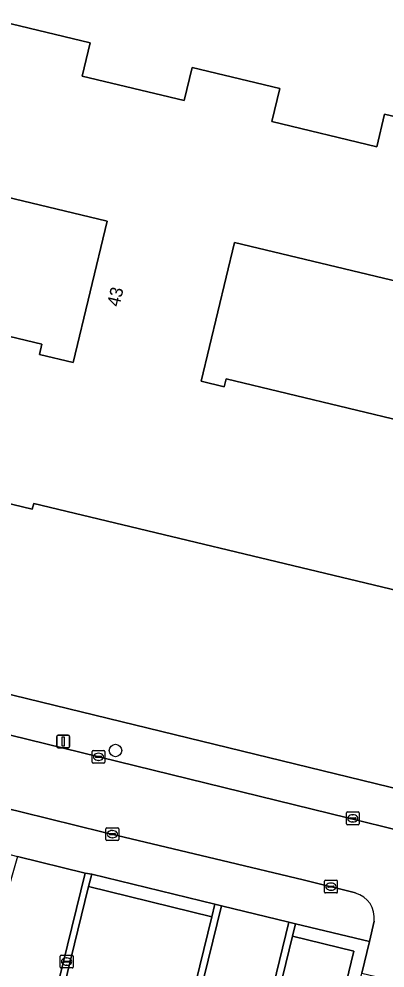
# Model space of a CAD drawing. Extents: x 162803 to 163818, y 381639 to 382475.
# Drawn here: x 163105.7 to 163134.2, y 382135.2 to 382209.4 of the extents above; entities that cross this region are included whole.
import ezdxf

# ---------------------------------------------------------------- set-up
doc = ezdxf.new("R2010")
doc.units = 0
for name, color, linetype in [('IMGEO_Boom', 7, 'Continuous'), ('IMGEO_Erf', 7, 'Continuous'), ('IMGEO_Groenvoorziening', 7, 'Continuous'), ('IMGEO_Kolk', 7, 'Continuous'), ('IMGEO_Lichtmast', 7, 'Continuous'), ('IMGEO_Pand', 7, 'Continuous'), ('IMGEO_Pand_nummerreeks', 7, 'Continuous'), ('IMGEO_Parkeervlak_open', 7, 'Continuous'), ('IMGEO_Rijbaan_lokaal_open', 7, 'Continuous'), ('IMGEO_Voetpad_open', 7, 'Continuous')]:
    doc.layers.add(name, color=color, linetype=linetype)

msp = doc.modelspace()

# ---------------------------------------------------------------- linework, layer by layer
at = {"layer": 'IMGEO_Boom'}
msp.add_circle((163113.183, 382152.209), 0.489, dxfattribs=at)
at = {"layer": 'IMGEO_Erf'}
msp.add_lwpolyline([(163150.047, 382209.293), (163144.013, 382210.786), (163141.809, 382211.34), (163138.535, 382212.15), (163124.973, 382215.424), (163121.429, 382216.275), (163118.671, 382216.877), (163111.314, 382218.702), (163093.672, 382223), (163086.358, 382224.789), (163082.453, 382225.745), (163069.123, 382170.722), (163071.74, 382166.782), (163081.213, 382162.978), (163089.555, 382160.344), (163135.606, 382149.117)], close=True, dxfattribs=at)
for points in [[(163135.255, 382164.677), (163106.82, 382171.515), (163106.667, 382171.08), (163099.322, 382172.846), (163102.294, 382185.201), (163107.439, 382183.964), (163107.244, 382183.152), (163109.87, 382182.521), (163112.528, 382193.574), (163083.017, 382200.67), (163084.847, 382208.279), (163088.88, 382207.309), (163090.13, 382212.51)], [(163096.915, 382210.878), (163096.312, 382208.371), (163103.765, 382206.579), (163104.386, 382209.159), (163111.204, 382207.519), (163110.58, 382204.923), (163118.542, 382203.008), (163119.164, 382205.595), (163126.021, 382203.946), (163125.402, 382201.37), (163133.59, 382199.401), (163134.203, 382201.949), (163140.877, 382200.344)], [(163142.059, 382187.213), (163122.478, 382191.922), (163119.869, 382181.071), (163121.683, 382180.635), (163121.833, 382181.262), (163136.107, 382177.83)]]:
    msp.add_lwpolyline(points, dxfattribs=at)
at = {"layer": 'IMGEO_Groenvoorziening'}
for points in [[(163111.342, 382142.534), (163111.085, 382141.568), (163120.718, 382139.213), (163120.952, 382140.197)], [(163127.256, 382138.666), (163127.019, 382137.696), (163131.809, 382136.528), (163128.65, 382123.499), (163129.559, 382123.281), (163132.413, 382134.805), (163133.023, 382137.267)]]:
    msp.add_lwpolyline(points, close=True, dxfattribs=at)
at = {"layer": 'IMGEO_Kolk'}
for p, q in [((163111.359, 382151.287), (163111.359, 382152.139)), ((163111.434, 382152.213), (163112.286, 382152.213)), ((163111.847, 382151.993), (163111.872, 382151.993)), ((163112.36, 382152.139), (163112.36, 382151.287)), ((163112.286, 382151.213), (163111.434, 382151.213)), ((163111.618, 382151.707), (163111.618, 382151.719)), ((163112.056, 382151.67), (163111.658, 382151.67)), ((163111.661, 382151.756), (163112.059, 382151.756)), ((163111.87, 382151.433), (163111.845, 382151.433)), ((163112.102, 382151.719), (163112.102, 382151.707)), ((163131.218, 382146.475), (163131.218, 382147.327)), ((163131.293, 382147.401), (163132.145, 382147.401)), ((163131.477, 382146.895), (163131.477, 382146.907)), ((163131.915, 382146.858), (163131.517, 382146.858)), ((163131.52, 382146.944), (163131.918, 382146.944)), ((163131.706, 382147.181), (163131.731, 382147.181)), ((163131.961, 382146.907), (163131.961, 382146.895)), ((163132.219, 382147.327), (163132.219, 382146.475)), ((163112.444, 382145.244), (163112.444, 382146.096)), ((163112.519, 382146.17), (163113.371, 382146.17)), ((163112.932, 382145.95), (163112.957, 382145.95)), ((163113.445, 382146.096), (163113.445, 382145.244)), ((163132.145, 382146.401), (163131.293, 382146.401)), ((163131.729, 382146.621), (163131.704, 382146.621)), ((163112.703, 382145.664), (163112.703, 382145.676)), ((163113.141, 382145.627), (163112.743, 382145.627)), ((163112.746, 382145.713), (163113.144, 382145.713)), ((163112.955, 382145.39), (163112.93, 382145.39)), ((163113.187, 382145.676), (163113.187, 382145.664)), ((163113.371, 382145.17), (163112.519, 382145.17)), ((163129.509, 382141.144), (163129.509, 382141.996)), ((163129.584, 382142.07), (163130.436, 382142.07)), ((163129.768, 382141.564), (163129.768, 382141.576)), ((163130.206, 382141.527), (163129.808, 382141.527)), ((163129.811, 382141.613), (163130.209, 382141.613)), ((163129.997, 382141.85), (163130.022, 382141.85)), ((163130.252, 382141.576), (163130.252, 382141.564)), ((163130.51, 382141.996), (163130.51, 382141.144)), ((163130.436, 382141.07), (163129.584, 382141.07)), ((163130.02, 382141.29), (163129.995, 382141.29)), ((163108.87, 382135.284), (163108.87, 382136.136)), ((163108.945, 382136.21), (163109.797, 382136.21)), ((163109.129, 382135.704), (163109.129, 382135.716)), ((163109.567, 382135.667), (163109.169, 382135.667)), ((163109.172, 382135.753), (163109.57, 382135.753)), ((163109.358, 382135.99), (163109.383, 382135.99)), ((163109.613, 382135.716), (163109.613, 382135.704)), ((163109.871, 382136.136), (163109.871, 382135.284)), ((163109.797, 382135.21), (163108.945, 382135.21)), ((163109.381, 382135.43), (163109.356, 382135.43))]:
    msp.add_line(p, q, dxfattribs=at)
for points in [[(163111.359, 382151.287), (163111.359, 382152.139)], [(163111.434, 382152.213), (163112.286, 382152.213)], [(163112.36, 382152.139), (163112.36, 382151.287)], [(163112.286, 382151.213), (163111.434, 382151.213)], [(163131.218, 382146.475), (163131.218, 382147.327)], [(163131.293, 382147.401), (163132.145, 382147.401)], [(163132.219, 382147.327), (163132.219, 382146.475)], [(163112.444, 382145.244), (163112.444, 382146.096)], [(163112.519, 382146.17), (163113.371, 382146.17)], [(163113.445, 382146.096), (163113.445, 382145.244)], [(163132.145, 382146.401), (163131.293, 382146.401)], [(163113.371, 382145.17), (163112.519, 382145.17)], [(163129.509, 382141.144), (163129.509, 382141.996)], [(163129.584, 382142.07), (163130.436, 382142.07)], [(163130.51, 382141.996), (163130.51, 382141.144)], [(163130.436, 382141.07), (163129.584, 382141.07)], [(163108.87, 382135.284), (163108.87, 382136.136)], [(163108.945, 382136.21), (163109.797, 382136.21)], [(163109.871, 382136.136), (163109.871, 382135.284)], [(163109.797, 382135.21), (163108.945, 382135.21)]]:
    msp.add_lwpolyline(points, dxfattribs=at)
for centre, radius, start, end in [((163111.436, 382152.137), 0.0765, 91.55205, 178.44795), ((163111.436, 382152.137), 0.0765, 91.55205, 178.44795), ((163112.284, 382152.137), 0.0765, 1.55205, 88.44795), ((163112.284, 382152.137), 0.0765, 1.55205, 88.44795), ((163111.436, 382151.289), 0.0765, 181.55205, 268.44795), ((163111.436, 382151.289), 0.0765, 181.55205, 268.44795), ((163111.658, 382151.716), 0.0403, 85.87752, 175.75265), ((163111.655, 382151.706), 0.0366, 178.93798, 274.71019), ((163112.059, 382151.713), 0.043, 264.86636, 352.45326), ((163112.063, 382151.718), 0.0386, 1.73085, 96.63898), ((163112.284, 382151.289), 0.0765, 271.55205, 358.44795), ((163112.284, 382151.289), 0.0765, 271.55205, 358.44795), ((163131.295, 382147.325), 0.0765, 91.55205, 178.44795), ((163131.295, 382147.325), 0.0765, 91.55205, 178.44795), ((163131.517, 382146.904), 0.0403, 85.87752, 175.75265), ((163131.514, 382146.894), 0.0366, 178.93798, 274.71019), ((163131.918, 382146.901), 0.043, 264.86636, 352.45326), ((163131.922, 382146.906), 0.0386, 1.73085, 96.63898), ((163132.143, 382147.325), 0.0765, 1.55205, 88.44795), ((163132.143, 382147.325), 0.0765, 1.55205, 88.44795), ((163112.521, 382146.094), 0.0765, 91.55205, 178.44795), ((163112.521, 382146.094), 0.0765, 91.55205, 178.44795), ((163113.369, 382146.094), 0.0765, 1.55205, 88.44795), ((163113.369, 382146.094), 0.0765, 1.55205, 88.44795), ((163131.295, 382146.477), 0.0765, 181.55205, 268.44795), ((163131.295, 382146.477), 0.0765, 181.55205, 268.44795), ((163132.143, 382146.477), 0.0765, 271.55205, 358.44795), ((163132.143, 382146.477), 0.0765, 271.55205, 358.44795), ((163112.521, 382145.246), 0.0765, 181.55205, 268.44795), ((163112.521, 382145.246), 0.0765, 181.55205, 268.44795), ((163112.743, 382145.673), 0.0403, 85.87752, 175.75265), ((163112.74, 382145.663), 0.0366, 178.93798, 274.71019), ((163113.144, 382145.67), 0.043, 264.86636, 352.45326), ((163113.148, 382145.675), 0.0386, 1.73085, 96.63898), ((163113.369, 382145.246), 0.0765, 271.55205, 358.44795), ((163113.369, 382145.246), 0.0765, 271.55205, 358.44795), ((163129.586, 382141.994), 0.0765, 91.55205, 178.44795), ((163129.586, 382141.994), 0.0765, 91.55205, 178.44795), ((163129.808, 382141.573), 0.0403, 85.87752, 175.75265), ((163129.805, 382141.563), 0.0366, 178.93798, 274.71019), ((163130.209, 382141.57), 0.043, 264.86636, 352.45326), ((163130.213, 382141.575), 0.0386, 1.73085, 96.63898), ((163130.434, 382141.994), 0.0765, 1.55205, 88.44795), ((163130.434, 382141.994), 0.0765, 1.55205, 88.44795), ((163129.586, 382141.146), 0.0765, 181.55205, 268.44795), ((163129.586, 382141.146), 0.0765, 181.55205, 268.44795), ((163130.434, 382141.146), 0.0765, 271.55205, 358.44795), ((163130.434, 382141.146), 0.0765, 271.55205, 358.44795), ((163108.947, 382136.134), 0.0765, 91.55205, 178.44795), ((163108.947, 382136.134), 0.0765, 91.55205, 178.44795), ((163109.169, 382135.713), 0.0403, 85.87752, 175.75265), ((163109.166, 382135.703), 0.0366, 178.93798, 274.71019), ((163109.57, 382135.71), 0.043, 264.86636, 352.45326), ((163109.574, 382135.715), 0.0386, 1.73085, 96.63898), ((163109.795, 382136.134), 0.0765, 1.55205, 88.44795), ((163109.795, 382136.134), 0.0765, 1.55205, 88.44795), ((163108.947, 382135.286), 0.0765, 181.55205, 268.44795), ((163108.947, 382135.286), 0.0765, 181.55205, 268.44795), ((163109.795, 382135.286), 0.0765, 271.55205, 358.44795), ((163109.795, 382135.286), 0.0765, 271.55205, 358.44795)]:
    msp.add_arc(centre, radius, start, end, dxfattribs=at)
for centre, major_axis, ratio, start_param, end_param in [((163111.846, 382151.713), (-0.387, 0.002), 0.722429, 4.712389, 7.853982), ((163111.871, 382151.713), (-0.39, 0.002), 0.717154, 1.570796, 4.712389), ((163131.705, 382146.901), (-0.387, 0.002), 0.722429, 4.712389, 7.853982), ((163131.73, 382146.901), (-0.39, 0.002), 0.717154, 1.570796, 4.712389), ((163112.931, 382145.67), (-0.387, 0.002), 0.722429, 4.712389, 7.853982), ((163112.956, 382145.67), (-0.39, 0.002), 0.717154, 1.570796, 4.712389), ((163129.996, 382141.57), (-0.387, 0.002), 0.722429, 4.712389, 7.853982), ((163130.021, 382141.57), (-0.39, 0.002), 0.717154, 1.570796, 4.712389), ((163109.357, 382135.71), (-0.387, 0.002), 0.722429, 4.712389, 7.853982), ((163109.382, 382135.71), (-0.39, 0.002), 0.717154, 1.570796, 4.712389)]:
    msp.add_ellipse(centre, major_axis=major_axis, ratio=ratio, start_param=start_param, end_param=end_param, dxfattribs=at)
at = {"layer": 'IMGEO_Lichtmast'}
for p, q in [((163108.698, 382153.411), (163109.488, 382153.411)), ((163109.488, 382153.411), (163108.698, 382153.411)), ((163108.598, 382152.511), (163108.598, 382153.311)), ((163108.598, 382153.311), (163108.598, 382152.511)), ((163109.588, 382153.311), (163109.588, 382152.511)), ((163109.588, 382152.511), (163109.588, 382153.311)), ((163109.488, 382152.411), (163108.698, 382152.411)), ((163108.698, 382152.411), (163109.488, 382152.411))]:
    msp.add_line(p, q, dxfattribs=at)
msp.add_lwpolyline([(163109.018, 382153.286), (163109.168, 382153.286), (163109.168, 382152.536), (163109.018, 382152.536), (163109.018, 382153.286)], dxfattribs=at)
for centre, start, end in [((163108.698, 382153.311), 90, 180), ((163108.698, 382153.311), 90, 180), ((163109.488, 382153.311), 0, 90), ((163109.488, 382153.311), 360, 90), ((163108.698, 382152.511), 180, 270), ((163108.698, 382152.511), 180, 270), ((163109.488, 382152.511), 270, 0), ((163109.488, 382152.511), 270, 0)]:
    msp.add_arc(centre, 0.1, start, end, dxfattribs=at)
at = {"layer": 'IMGEO_Pand'}
for points in [[(163090.13, 382212.51), (163088.88, 382207.309), (163084.847, 382208.279), (163083.017, 382200.67), (163112.528, 382193.574), (163109.87, 382182.521), (163107.244, 382183.152), (163107.439, 382183.964), (163102.294, 382185.201), (163099.322, 382172.846), (163106.667, 382171.08), (163106.82, 382171.515), (163135.255, 382164.677)], [(163140.877, 382200.344), (163134.203, 382201.949), (163133.59, 382199.401), (163125.402, 382201.37), (163126.021, 382203.946), (163119.164, 382205.595), (163118.542, 382203.008), (163110.58, 382204.923), (163111.204, 382207.519), (163104.386, 382209.159), (163103.765, 382206.579), (163096.312, 382208.371), (163096.915, 382210.878)], [(163136.107, 382177.83), (163121.833, 382181.262), (163121.683, 382180.635), (163119.869, 382181.071), (163122.478, 382191.922), (163142.059, 382187.213)]]:
    msp.add_lwpolyline(points, dxfattribs=at)
at = {"layer": 'IMGEO_Parkeervlak_open'}
for points in [[(163120.718, 382139.213), (163111.085, 382141.568), (163108.609, 382131.441), (163118.236, 382129.094)], [(163127.019, 382137.696), (163123.825, 382124.657), (163124.01, 382124.613), (163126.862, 382123.928), (163128.65, 382123.499), (163131.809, 382136.528)]]:
    msp.add_lwpolyline(points, close=True, dxfattribs=at)
at = {"layer": 'IMGEO_Rijbaan_lokaal_open'}
for points in [[(163165.995, 382138.411), (163100.812, 382154.423), (163088.105, 382157.675), (163080.292, 382160.099), (163073.057, 382162.84)], [(163098.092, 382149.278), (163105.897, 382147.393), (163112.22, 382145.831), (163121.516, 382143.609), (163127.835, 382142.089), (163131.918, 382141.069)], [(163133.375, 382138.855), (163133.023, 382137.267), (163132.413, 382134.805), (163139.19, 382133.185), (163140.227, 382137.573)]]:
    msp.add_lwpolyline(points, dxfattribs=at)
for points in [[(163110.806, 382142.611), (163105.54, 382143.912), (163101.556, 382130.002), (163104.047, 382129.404), (163106.899, 382128.719), (163107.389, 382128.602)], [(163111.085, 382141.568), (163111.342, 382142.534), (163110.806, 382142.611), (163107.389, 382128.602), (163107.886, 382128.483), (163108.609, 382131.441)], [(163121.453, 382140.059), (163120.952, 382140.197), (163120.718, 382139.213), (163118.236, 382129.094), (163117.519, 382126.17), (163118.027, 382126.049)], [(163126.734, 382138.788), (163121.453, 382140.059), (163118.027, 382126.049), (163118.306, 382125.982), (163121.158, 382125.297), (163123.325, 382124.777)], [(163127.019, 382137.696), (163127.256, 382138.666), (163126.734, 382138.788), (163123.325, 382124.777), (163123.825, 382124.657)]]:
    msp.add_lwpolyline(points, close=True, dxfattribs=at)
msp.add_arc((163131.39, 382139.135), 2.004, 351.96281, 74.73381, dxfattribs=at)
at = {"layer": 'IMGEO_Voetpad_open'}
for points in [[(163073.057, 382162.84), (163080.292, 382160.099), (163088.105, 382157.675), (163100.812, 382154.423), (163165.995, 382138.411), (163166.779, 382141.517), (163135.606, 382149.117), (163089.555, 382160.344)], [(163082.126, 382153.637), (163075.941, 382155.792), (163075.792, 382155.378), (163074.655, 382155.837), (163073.693, 382152.429), (163099.552, 382145.231), (163105.037, 382144.048), (163105.54, 382143.912), (163110.806, 382142.611), (163111.342, 382142.534), (163120.952, 382140.197), (163121.453, 382140.059), (163126.734, 382138.788), (163127.256, 382138.666), (163133.023, 382137.267), (163133.375, 382138.855)], [(163105.897, 382147.393), (163098.092, 382149.278)], [(163131.918, 382141.069), (163127.835, 382142.089), (163121.516, 382143.609), (163112.22, 382145.831), (163105.897, 382147.393)]]:
    msp.add_lwpolyline(points, dxfattribs=at)
msp.add_arc((163131.39, 382139.135), 2.004, 351.96281, 74.73381, dxfattribs=at)

# ---------------------------------------------------------------- texts
at = {"layer": 'IMGEO_Pand_nummerreeks'}
msp.add_text('43', height=1, rotation=76.47841, dxfattribs=at).set_placement((163113.479, 382186.837))

doc.saveas('drawing.dxf')
